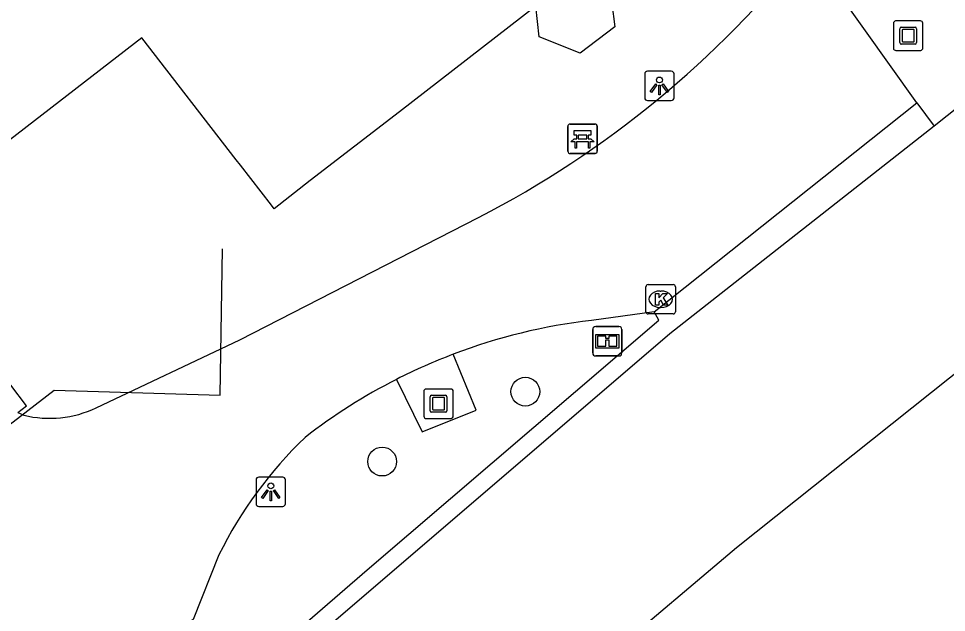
# Model space of a CAD drawing. Extents: x 161087 to 161922, y 382574 to 383873.
# Drawn here: x 161537.12 to 161568.65, y 382863.97 to 382884.16 of the extents above; entities that cross this region are included whole.
import ezdxf

# ---------------------------------------------------------------- set-up
doc = ezdxf.new("R2010")
doc.units = 0
for name, color, linetype in [('IMGEO_Bank', 7, 'Continuous'), ('IMGEO_Boom', 7, 'Continuous'), ('IMGEO_Groenvoorziening', 7, 'Continuous'), ('IMGEO_Informatiebord', 7, 'Continuous'), ('IMGEO_Kolk', 7, 'Continuous'), ('IMGEO_Kunstobject', 7, 'Continuous'), ('IMGEO_Lichtpunt', 7, 'Continuous'), ('IMGEO_Lijnafwatering', 7, 'Continuous'), ('IMGEO_Muur', 7, 'Continuous'), ('IMGEO_Pand', 7, 'Continuous'), ('IMGEO_Voetgangersgebied_open', 7, 'Continuous'), ('IMGEO_Voetpad_gesloten', 7, 'Continuous'), ('IMGEO_Waterloop', 7, 'Continuous')]:
    doc.layers.add(name, color=color, linetype=linetype)

msp = doc.modelspace()

# ---------------------------------------------------------------- linework, layer by layer
at = {"layer": 'IMGEO_Bank'}
for p, q in [((161555.784, 382879.651), (161555.784, 382880.492)), ((161555.784, 382880.492), (161555.784, 382879.651)), ((161555.859, 382880.576), (161556.7, 382880.576)), ((161556.7, 382880.576), (161555.859, 382880.576)), ((161556.784, 382880.501), (161556.784, 382879.66)), ((161556.784, 382879.66), (161556.784, 382880.501)), ((161556.093, 382880.082), (161556.093, 382880.188)), ((161556.137, 382880.188), (161556.137, 382880.082)), ((161556.425, 382880.194), (161556.143, 382880.194)), ((161556.431, 382880.082), (161556.431, 382880.188)), ((161556.475, 382880.188), (161556.475, 382880.082)), ((161556.481, 382879.974), (161556.088, 382879.974)), ((161556.143, 382880.076), (161556.425, 382880.076)), ((161556.709, 382879.576), (161555.868, 382879.576)), ((161555.868, 382879.576), (161556.709, 382879.576))]:
    msp.add_line(p, q, dxfattribs=at)
for points in [[(161556.087, 382880.194), (161556.001, 382880.194), (161556.001, 382880.355), (161556.564, 382880.355), (161556.564, 382880.194), (161556.481, 382880.194)], [(161556.031, 382879.974), (161555.889, 382879.974), (161556.001, 382880.076), (161556.087, 382880.076)], [(161556.081, 382879.967), (161556.081, 382879.76), (161556.038, 382879.76), (161556.038, 382879.967)], [(161556.481, 382880.076), (161556.564, 382880.076), (161556.676, 382879.974), (161556.537, 382879.974)], [(161556.531, 382879.967), (161556.531, 382879.76), (161556.487, 382879.76), (161556.487, 382879.967)]]:
    msp.add_lwpolyline(points, dxfattribs=at)
for centre, radius, start, end in [((161555.862, 382880.498), 0.0779, 92.4484, 184.2845), ((161555.862, 382880.498), 0.0779, 92.4484, 184.2845), ((161556.706, 382880.498), 0.0779, 2.4484, 94.2845), ((161556.706, 382880.498), 0.0779, 2.4484, 94.2845), ((161556.086, 382880.187), 0.00671, 2.8957, 87.1043), ((161556.143, 382880.187), 0.00671, 92.8957, 177.1043), ((161556.425, 382880.187), 0.00671, 2.8957, 87.1043), ((161556.482, 382880.187), 0.00671, 92.8957, 177.1043), ((161556.031, 382879.967), 0.00671, 2.8957, 87.1043), ((161556.088, 382879.967), 0.00671, 92.8957, 177.1043), ((161556.086, 382880.083), 0.00671, 272.8957, 357.1043), ((161556.143, 382880.083), 0.00671, 182.8957, 267.1043), ((161556.425, 382880.083), 0.00671, 272.8957, 357.1043), ((161556.482, 382880.083), 0.00671, 182.8957, 267.1043), ((161556.48, 382879.967), 0.00671, 2.8957, 87.1043), ((161556.537, 382879.967), 0.00671, 92.8957, 177.1043), ((161555.862, 382879.654), 0.0779, 182.4484, 274.2845), ((161555.862, 382879.654), 0.0779, 182.4484, 274.2845), ((161556.706, 382879.654), 0.0779, 272.4484, 4.2845), ((161556.706, 382879.654), 0.0779, 272.4484, 4.2845)]:
    msp.add_arc(centre, radius, start, end, dxfattribs=at)
at = {"layer": 'IMGEO_Boom'}
for centre in [(161554.34, 382871.48), (161549.473, 382869.102)]:
    msp.add_circle(centre, 0.489, dxfattribs=at)
at = {"layer": 'IMGEO_Groenvoorziening'}
msp.add_lwpolyline([(161549.961, 382871.897), (161550.834, 382870.118), (161552.671, 382870.852), (161551.891, 382872.753)], dxfattribs=at)
at = {"layer": 'IMGEO_Informatiebord'}
for p, q in [((161556.63, 382872.794), (161556.63, 382873.594)), ((161556.63, 382873.594), (161556.63, 382872.794)), ((161556.73, 382873.694), (161557.52, 382873.694)), ((161557.52, 382873.694), (161556.73, 382873.694)), ((161557.62, 382873.594), (161557.62, 382872.794)), ((161557.62, 382872.794), (161557.62, 382873.594)), ((161557.52, 382872.694), (161556.73, 382872.694)), ((161556.73, 382872.694), (161557.52, 382872.694))]:
    msp.add_line(p, q, dxfattribs=at)
for points in [[(161556.731, 382873.426), (161557.519, 382873.426), (161557.519, 382872.962), (161556.731, 382872.962), (161556.731, 382873.426)], [(161556.796, 382873.361), (161556.796, 382873.027), (161557.071, 382873.027), (161557.072, 382873.24), (161557.176, 382873.241), (161557.177, 382873.027), (161557.454, 382873.027), (161557.454, 382873.361), (161557.178, 382873.361), (161557.178, 382873.281), (161557.072, 382873.281), (161557.072, 382873.361), (161556.796, 382873.361)]]:
    msp.add_lwpolyline(points, dxfattribs=at)
for centre, start, end in [((161556.73, 382873.594), 90, 180), ((161556.73, 382873.594), 90, 180), ((161557.52, 382873.594), 0, 90), ((161557.52, 382873.594), 360, 90), ((161556.73, 382872.794), 180, 270), ((161556.73, 382872.794), 180, 270), ((161557.52, 382872.794), 270, 0), ((161557.52, 382872.794), 270, 0)]:
    msp.add_arc(centre, 0.1, start, end, dxfattribs=at)
at = {"layer": 'IMGEO_Kolk'}
for p, q in [((161558.511, 382875.121), (161559.363, 382875.121)), ((161558.436, 382874.195), (161558.436, 382875.047)), ((161558.924, 382874.901), (161558.949, 382874.901)), ((161559.437, 382875.047), (161559.437, 382874.195)), ((161558.947, 382874.341), (161558.922, 382874.341)), ((161559.363, 382874.121), (161558.511, 382874.121))]:
    msp.add_line(p, q, dxfattribs=at)
for points in [[(161558.511, 382875.121), (161559.363, 382875.121)], [(161558.436, 382874.195), (161558.436, 382875.047)], [(161558.757, 382874.821), (161558.88, 382874.821), (161558.88, 382874.67), (161559.01, 382874.821), (161559.174, 382874.821), (161559.028, 382874.67), (161559.181, 382874.421), (161559.029, 382874.421), (161558.944, 382874.585), (161558.88, 382874.518), (161558.88, 382874.421), (161558.757, 382874.421), (161558.757, 382874.821)], [(161559.437, 382875.047), (161559.437, 382874.195)], [(161559.363, 382874.121), (161558.511, 382874.121)]]:
    msp.add_lwpolyline(points, dxfattribs=at)
for centre, start, end in [((161558.513, 382875.045), 91.552, 178.448), ((161558.513, 382875.045), 91.552, 178.448), ((161559.361, 382875.045), 1.552, 88.448), ((161559.361, 382875.045), 1.552, 88.448), ((161558.513, 382874.197), 181.552, 268.448), ((161558.513, 382874.197), 181.552, 268.448), ((161559.361, 382874.197), 271.552, 358.448), ((161559.361, 382874.197), 271.552, 358.448)]:
    msp.add_arc(centre, 0.0765, start, end, dxfattribs=at)
for centre, major_axis, ratio, start_param, end_param in [((161558.923, 382874.621), (-0.387, 0.002), 0.722429, 4.712389, 7.853982), ((161558.948, 382874.621), (-0.39, 0.002), 0.717154, 1.570796, 4.712389)]:
    msp.add_ellipse(centre, major_axis=major_axis, ratio=ratio, start_param=start_param, end_param=end_param, dxfattribs=at)
at = {"layer": 'IMGEO_Kunstobject'}
for p, q in [((161566.848, 382883.996), (161566.848, 382883.155)), ((161566.848, 382883.996), (161566.848, 382883.155)), ((161567.764, 382884.08), (161566.923, 382884.08)), ((161567.764, 382884.08), (161566.923, 382884.08)), ((161567.848, 382883.164), (161567.848, 382884.005)), ((161567.848, 382883.164), (161567.848, 382884.005)), ((161567.062, 382883.344), (161567.062, 382883.818)), ((161567.112, 382883.868), (161567.586, 382883.868)), ((161567.142, 382883.768), (161567.142, 382883.394)), ((161567.536, 382883.788), (161567.162, 382883.788)), ((161567.556, 382883.394), (161567.556, 382883.768)), ((161567.636, 382883.818), (161567.636, 382883.344)), ((161567.162, 382883.374), (161567.536, 382883.374)), ((161566.932, 382883.08), (161567.773, 382883.08)), ((161566.932, 382883.08), (161567.773, 382883.08)), ((161567.586, 382883.294), (161567.112, 382883.294)), ((161550.889, 382871.484), (161550.889, 382870.643)), ((161550.889, 382871.484), (161550.889, 382870.643)), ((161551.805, 382871.568), (161550.964, 382871.568)), ((161551.805, 382871.568), (161550.964, 382871.568)), ((161551.153, 382871.356), (161551.627, 382871.356)), ((161551.889, 382870.652), (161551.889, 382871.493)), ((161551.889, 382870.652), (161551.889, 382871.493)), ((161551.103, 382870.832), (161551.103, 382871.306)), ((161551.183, 382871.256), (161551.183, 382870.882)), ((161551.577, 382871.276), (161551.203, 382871.276)), ((161551.597, 382870.882), (161551.597, 382871.256)), ((161551.677, 382871.306), (161551.677, 382870.832)), ((161551.627, 382870.782), (161551.153, 382870.782)), ((161551.203, 382870.862), (161551.577, 382870.862)), ((161550.973, 382870.568), (161551.814, 382870.568)), ((161550.973, 382870.568), (161551.814, 382870.568))]:
    msp.add_line(p, q, dxfattribs=at)
for centre, radius, start, end in [((161566.926, 382884.002), 0.0779, 92.4484, 184.2845), ((161566.926, 382884.002), 0.0779, 92.4484, 184.2845), ((161567.77, 382884.002), 0.0779, 2.4484, 94.2845), ((161567.77, 382884.002), 0.0779, 2.4484, 94.2845), ((161567.112, 382883.818), 0.05, 90, 180), ((161567.162, 382883.768), 0.02, 90, 180), ((161567.536, 382883.768), 0.02, 360, 90), ((161567.586, 382883.818), 0.05, 360, 90), ((161567.112, 382883.344), 0.05, 180, 270), ((161567.162, 382883.394), 0.02, 180, 270), ((161567.536, 382883.394), 0.02, 270, 0), ((161567.586, 382883.344), 0.05, 270, 0), ((161566.926, 382883.158), 0.0779, 182.4484, 274.2845), ((161566.926, 382883.158), 0.0779, 182.4484, 274.2845), ((161567.77, 382883.158), 0.0779, 272.4484, 4.2845), ((161567.77, 382883.158), 0.0779, 272.4484, 4.2845), ((161550.967, 382871.49), 0.0779, 92.4484, 184.2845), ((161550.967, 382871.49), 0.0779, 92.4484, 184.2845), ((161551.153, 382871.306), 0.05, 90, 180), ((161551.627, 382871.306), 0.05, 360, 90), ((161551.811, 382871.49), 0.0779, 2.4484, 94.2845), ((161551.811, 382871.49), 0.0779, 2.4484, 94.2845), ((161551.203, 382871.256), 0.02, 90, 180), ((161551.577, 382871.256), 0.02, 360, 90), ((161551.153, 382870.832), 0.05, 180, 270), ((161551.203, 382870.882), 0.02, 180, 270), ((161551.577, 382870.882), 0.02, 270, 0), ((161551.627, 382870.832), 0.05, 270, 0), ((161550.967, 382870.646), 0.0779, 182.4484, 274.2845), ((161550.967, 382870.646), 0.0779, 182.4484, 274.2845), ((161551.811, 382870.646), 0.0779, 272.4484, 4.2845), ((161551.811, 382870.646), 0.0779, 272.4484, 4.2845)]:
    msp.add_arc(centre, radius, start, end, dxfattribs=at)
at = {"layer": 'IMGEO_Lichtpunt'}
for p, q in [((161559.299, 382882.373), (161558.491, 382882.373)), ((161559.299, 382882.373), (161558.491, 382882.373)), ((161558.397, 382882.278), (161558.397, 382881.471)), ((161558.397, 382882.278), (161558.397, 382881.471)), ((161559.393, 382881.471), (161559.393, 382882.278)), ((161559.393, 382881.471), (161559.393, 382882.278)), ((161558.491, 382881.377), (161559.299, 382881.377)), ((161558.491, 382881.377), (161559.299, 382881.377)), ((161546.093, 382868.573), (161545.285, 382868.573)), ((161546.093, 382868.573), (161545.285, 382868.573)), ((161545.191, 382868.478), (161545.191, 382867.671)), ((161545.191, 382868.478), (161545.191, 382867.671)), ((161546.187, 382867.671), (161546.187, 382868.478)), ((161546.187, 382867.671), (161546.187, 382868.478)), ((161545.285, 382867.577), (161546.093, 382867.577)), ((161545.285, 382867.577), (161546.093, 382867.577))]:
    msp.add_line(p, q, dxfattribs=at)
for points in [[(161558.771, 382881.942), (161558.81, 382881.914), (161558.622, 382881.652), (161558.584, 382881.679), (161558.771, 382881.942)], [(161558.873, 382881.894), (161558.92, 382881.894), (161558.92, 382881.572), (161558.873, 382881.572), (161558.873, 382881.894)], [(161558.983, 382881.914), (161559.021, 382881.941), (161559.208, 382881.679), (161559.169, 382881.651), (161558.983, 382881.914)], [(161545.565, 382868.142), (161545.604, 382868.114), (161545.416, 382867.852), (161545.378, 382867.879), (161545.565, 382868.142)], [(161545.667, 382868.094), (161545.714, 382868.094), (161545.714, 382867.772), (161545.667, 382867.772), (161545.667, 382868.094)], [(161545.777, 382868.114), (161545.815, 382868.141), (161546.002, 382867.879), (161545.963, 382867.851), (161545.777, 382868.114)]]:
    msp.add_lwpolyline(points, dxfattribs=at)
for centre in [(161558.896, 382882.076), (161545.69, 382868.276)]:
    msp.add_circle(centre, 0.0994, dxfattribs=at)
for centre, start, end in [((161558.491, 382882.278), 90, 180), ((161558.491, 382882.278), 90, 180), ((161559.299, 382882.278), 0, 90), ((161559.299, 382882.278), 0, 90), ((161558.491, 382881.471), 180, 270), ((161558.491, 382881.471), 180, 270), ((161559.299, 382881.471), 270, 0), ((161559.299, 382881.471), 270, 360), ((161545.285, 382868.478), 90, 180), ((161545.285, 382868.478), 90, 180), ((161546.093, 382868.478), 0, 90), ((161546.093, 382868.478), 0, 90), ((161545.285, 382867.671), 180, 270), ((161545.285, 382867.671), 180, 270), ((161546.093, 382867.671), 270, 0), ((161546.093, 382867.671), 270, 360)]:
    msp.add_arc(centre, 0.0946, start, end, dxfattribs=at)
at = {"layer": 'IMGEO_Lijnafwatering'}
msp.add_lwpolyline([(161530.019, 382865.113), (161538.323, 382871.527), (161543.965, 382871.355), (161544.047, 382876.33)], dxfattribs=at)
at = {"layer": 'IMGEO_Muur'}
for points in [[(161558.713, 382874.189), (161567.642, 382881.299)], [(161567.642, 382881.299), (161568.227, 382880.509)], [(161568.227, 382880.509), (161559.248, 382873.449), (161543.617, 382860.035), (161541.947, 382858.526), (161538.818, 382855.702), (161536.164, 382853.306), (161527.937, 382845.575), (161518.926, 382836.727), (161512.039, 382829.68), (161505.408, 382822.646), (161507.239, 382821.005)], [(161512.995, 382832.094), (161513.289, 382831.881), (161515.22, 382833.828), (161516.631, 382835.25), (161518.446, 382837.079), (161520.975, 382839.628), (161530.916, 382849.281), (161535.447, 382853.538), (161538.73, 382856.405), (161542.048, 382859.43), (161548.964, 382865.419), (161558.875, 382873.914), (161558.713, 382874.189)], [(161537.097, 382870.769), (161537.386, 382870.992), (161536.855, 382871.702), (161535.054, 382870.312)]]:
    msp.add_lwpolyline(points, dxfattribs=at)
at = {"layer": 'IMGEO_Pand'}
msp.add_lwpolyline([(161557.281, 382884.671), (161557.384, 382883.885), (161556.198, 382882.985), (161554.813, 382883.547), (161554.694, 382884.579), (161550.062, 382880.996), (161547.033, 382878.653), (161545.8, 382877.699), (161545.708, 382877.818), (161544.659, 382879.174), (161544.511, 382879.365), (161541.308, 382883.507), (161534.249, 382878.057), (161526.232, 382871.868)], dxfattribs=at)
at = {"layer": 'IMGEO_Voetgangersgebied_open'}
msp.add_lwpolyline([(161571.715, 382883.264), (161568.227, 382880.509)], dxfattribs=at)
at = {"layer": 'IMGEO_Voetpad_gesloten'}
for points in [[(161567.642, 382881.299), (161564.04, 382886.363), (161563.898, 382886.564)], [(161539.755, 382870.93), (161544.639, 382873.237), (161552.746, 382877.399)], [(161558.713, 382874.189), (161556.583, 382873.902)], [(161537.097, 382870.769), (161537.297, 382870.678)], [(161543.925, 382865.931), (161543.05, 382863.732), (161542.765, 382863.522), (161537.242, 382858.61)]]:
    msp.add_lwpolyline(points, dxfattribs=at)
for centre, radius, start, end in [((161536.937, 382908.003), 34.446, 297.3195, 321.509), ((161558.848, 382854.498), 19.535, 96.658, 110.8622), ((161558.957, 382854.218), 19.836, 110.8678, 116.969), ((161558.906, 382854.375), 19.673, 117.0433, 127.77), ((161538.175, 382874.231), 3.659, 256.1228, 295.5845), ((161556.796, 382859.561), 14.361, 133.7997, 153.6677)]:
    msp.add_arc(centre, radius, start, end, dxfattribs=at)
at = {"layer": 'IMGEO_Waterloop'}
msp.add_lwpolyline([(161598.497, 382893.595), (161586.405, 382885.421), (161575.384, 382877.222), (161561.52, 382866.175), (161552.839, 382858.822), (161544.891, 382851.866), (161542.067, 382849.229), (161539.487, 382846.82), (161537.516, 382844.98), (161523.203, 382830.903), (161515.38, 382823.252), (161512.277, 382822.95)], dxfattribs=at)

doc.saveas('drawing.dxf')
